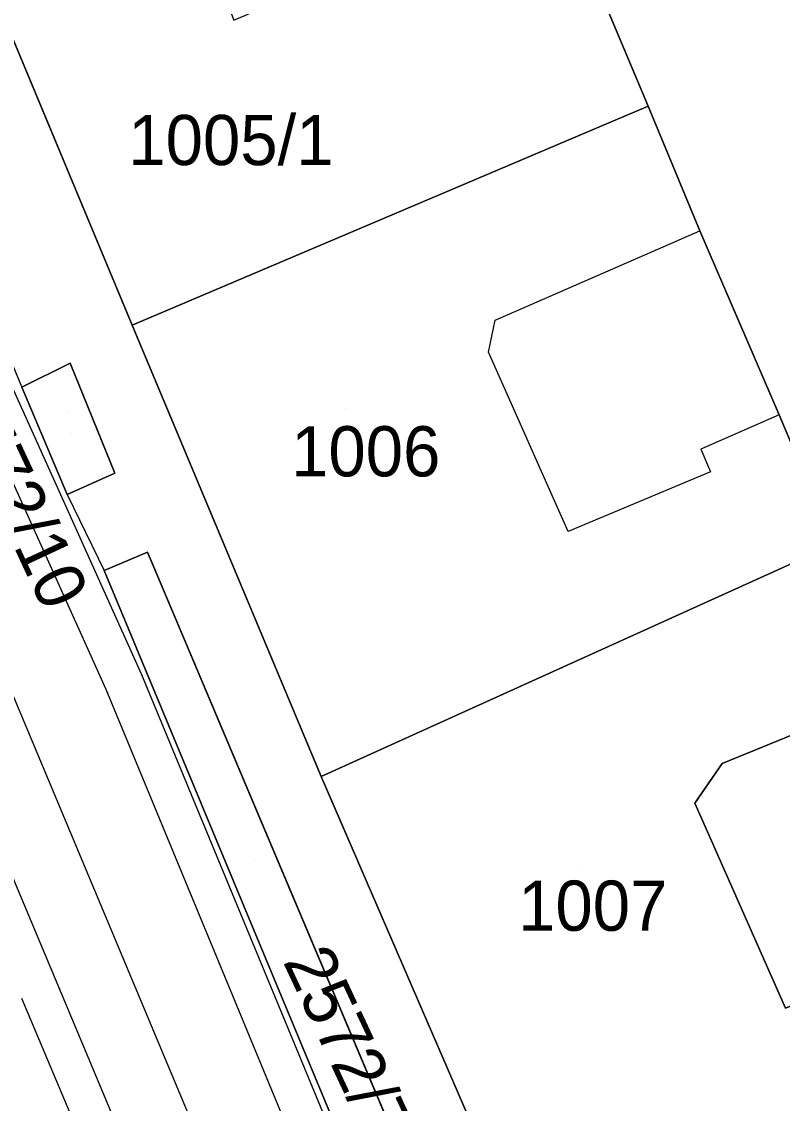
# Model space of a CAD drawing. Extents: x -263423 to -261326, y -1240067 to -1237864.
# Drawn here: x -262485.04 to -262454.72, y -1239580.23 to -1239537.14 of the extents above; entities that cross this region are included whole.
import ezdxf

# ---------------------------------------------------------------- set-up
doc = ezdxf.new("R2010")
doc.units = 0
for name, color, linetype in [('body_kn', 7, 'Continuous'), ('kladpar_druhypozemkov', 7, 'Continuous'), ('kladpar_hranice', 7, 'Continuous'), ('kladpar_parcelnecisla', 7, 'Continuous'), ('kladpar_plochy', 7, 'Continuous'), ('kladpar_sipky', 7, 'Continuous'), ('tarchy_linie', 7, 'Continuous'), ('zappar_hrandruhpozemk', 7, 'Continuous')]:
    doc.layers.add(name, color=color, linetype=linetype)

msp = doc.modelspace()

# ---------------------------------------------------------------- linework, layer by layer
at = {"layer": 'body_kn'}
for p, q in [((-262460.07, -1239540.51), (-262460.07, -1239540.51)), ((-262460.07, -1239540.51), (-262460.07, -1239540.51)), ((-262458.02, -1239545.48), (-262458.02, -1239545.48)), ((-262480.63, -1239549.24), (-262480.63, -1239549.24)), ((-262466.17, -1239549.04), (-262466.17, -1239549.04)), ((-262466.43, -1239550.31), (-262466.43, -1239550.31)), ((-262483.1, -1239550.75), (-262483.1, -1239550.75)), ((-262483.1, -1239550.75), (-262483.1, -1239550.75)), ((-262485.03, -1239551.71), (-262485.03, -1239551.71)), ((-262454.85, -1239552.81), (-262454.85, -1239552.81)), ((-262454.85, -1239552.81), (-262454.85, -1239552.81)), ((-262457.97, -1239554.18), (-262457.97, -1239554.18)), ((-262481.33, -1239555.13), (-262481.33, -1239555.13)), ((-262457.59, -1239555.08), (-262457.59, -1239555.08)), ((-262483.22, -1239555.98), (-262483.22, -1239555.98)), ((-262483.22, -1239555.98), (-262483.22, -1239555.98)), ((-262463.26, -1239557.45), (-262463.26, -1239557.45)), ((-262480.03, -1239558.28), (-262480.03, -1239558.28)), ((-262480.03, -1239558.28), (-262480.03, -1239558.28)), ((-262481.75, -1239559.01), (-262481.75, -1239559.01)), ((-262480.26, -1239563.15), (-262480.26, -1239563.15)), ((-262481.69, -1239563.74), (-262481.69, -1239563.74)), ((-262457.12, -1239566.7), (-262457.12, -1239566.7)), ((-262473.1, -1239567.21), (-262473.1, -1239567.21)), ((-262458.21, -1239568.28), (-262458.21, -1239568.28))]:
    msp.add_line(p, q, dxfattribs=at)
at = {"layer": 'kladpar_druhypozemkov'}
for p, q in [((-262476.21, -1239541.15), (-262476.21, -1239541.15)), ((-262483.23, -1239552.68), (-262483.23, -1239552.68)), ((-262472.14, -1239552.56), (-262472.14, -1239552.56)), ((-262475.77, -1239570.56), (-262475.77, -1239570.56)), ((-262462.84, -1239570.96), (-262462.84, -1239570.96))]:
    msp.add_line(p, q, dxfattribs=at)
at = {"layer": 'kladpar_hranice'}
msp.add_line((-262480.63, -1239549.24), (-262473.1, -1239567.21), dxfattribs=at)
for points in [[(-262463.79, -1239477.61), (-262450.35, -1239507.62), (-262441.08, -1239529.36), (-262440.77, -1239529.93), (-262438.71, -1239534.39), (-262434.48, -1239543.7), (-262432.11, -1239548.8), (-262434.6, -1239549.92), (-262443.89, -1239554.11), (-262452.67, -1239557.97), (-262454.85, -1239552.81), (-262458.02, -1239545.48), (-262460.07, -1239540.51), (-262468.71, -1239519.99), (-262475.4, -1239522.86), (-262475.58, -1239522.41), (-262477.64, -1239517.63), (-262478.01, -1239516.74), (-262479.31, -1239513.62), (-262483.73, -1239503.29), (-262496.46, -1239508.65), (-262496.65, -1239508.73), (-262497.22, -1239508.96), (-262505.62, -1239488.64)], [(-262505.62, -1239488.64), (-262497.22, -1239508.96), (-262491.27, -1239523.62), (-262489.14, -1239528.85), (-262480.63, -1239549.24)], [(-262476.59, -1239537.08), (-262470.87, -1239534.64), (-262471.98, -1239531.9), (-262473.23, -1239528.97), (-262474.47, -1239526.1), (-262475.71, -1239522.98), (-262475.4, -1239522.86), (-262468.71, -1239519.99), (-262460.07, -1239540.51), (-262480.63, -1239549.24), (-262489.14, -1239528.85), (-262487.3, -1239527.97), (-262481.25, -1239525.41), (-262480.07, -1239528.41), (-262478.89, -1239531.28), (-262477.65, -1239534.34), (-262476.59, -1239537.08)], [(-262460.07, -1239540.51), (-262458.02, -1239545.48), (-262454.85, -1239552.81), (-262452.67, -1239557.97), (-262473.1, -1239567.21), (-262480.63, -1239549.24), (-262460.07, -1239540.51)], [(-262483.1, -1239550.75), (-262485.03, -1239551.71), (-262483.22, -1239555.98), (-262481.33, -1239555.13), (-262483.1, -1239550.75)], [(-262483.1, -1239550.75), (-262481.33, -1239555.13), (-262483.22, -1239555.98), (-262485.03, -1239551.71), (-262483.1, -1239550.75)], [(-262442.84, -1239557.67), (-262442.33, -1239557.42), (-262441.5, -1239559.17), (-262440.9, -1239560.42), (-262439.47, -1239563.61), (-262437.1, -1239568.64), (-262437.67, -1239568.89), (-262448.81, -1239574.08), (-262447.07, -1239578.03), (-262450.76, -1239579.78), (-262451.32, -1239578.5), (-262453.29, -1239579.38), (-262453.98, -1239578.04), (-262453.34, -1239577.72), (-262453.97, -1239576.19), (-262454.6, -1239576.44), (-262458.21, -1239568.28), (-262457.12, -1239566.7), (-262453.94, -1239565.4), (-262450.18, -1239563.58), (-262451.12, -1239561.48), (-262447.55, -1239559.86), (-262442.84, -1239557.67)], [(-262480.03, -1239558.28), (-262481.75, -1239559.01), (-262466.29, -1239596.13), (-262464.4, -1239595.24), (-262480.03, -1239558.28)], [(-262480.03, -1239558.28), (-262464.4, -1239595.24), (-262466.29, -1239596.13), (-262481.75, -1239559.01), (-262480.03, -1239558.28)], [(-262452.67, -1239557.97), (-262451.12, -1239561.48), (-262450.18, -1239563.58), (-262453.94, -1239565.4), (-262457.12, -1239566.7), (-262458.21, -1239568.28), (-262454.6, -1239576.44), (-262453.97, -1239576.19), (-262453.34, -1239577.72), (-262453.98, -1239578.04), (-262453.29, -1239579.38), (-262451.32, -1239578.5), (-262450.76, -1239579.78), (-262464.83, -1239586.33), (-262473.1, -1239567.21), (-262452.67, -1239557.97)], [(-262473.1, -1239567.21), (-262464.83, -1239586.33), (-262456.69, -1239605.96)]]:
    msp.add_lwpolyline(points, dxfattribs=at)
at = {"layer": 'kladpar_plochy'}
for p, q in [((-262489.14, -1239528.85), (-262480.63, -1239549.24)), ((-262480.63, -1239549.24), (-262473.1, -1239567.21)), ((-262483.1, -1239550.75), (-262485.03, -1239551.71)), ((-262481.33, -1239555.13), (-262483.1, -1239550.75)), ((-262485.03, -1239551.71), (-262483.22, -1239555.98)), ((-262483.22, -1239555.98), (-262481.33, -1239555.13)), ((-262480.03, -1239558.28), (-262481.75, -1239559.01)), ((-262464.4, -1239595.24), (-262480.03, -1239558.28)), ((-262481.75, -1239559.01), (-262466.29, -1239596.13)), ((-262473.1, -1239567.21), (-262464.83, -1239586.33))]:
    msp.add_line(p, q, dxfattribs=at)
msp.add_lwpolyline([(-262463.79, -1239477.61), (-262450.35, -1239507.62), (-262441.08, -1239529.36), (-262440.77, -1239529.93), (-262438.71, -1239534.39), (-262434.48, -1239543.7), (-262432.11, -1239548.8), (-262434.6, -1239549.92), (-262443.89, -1239554.11), (-262452.67, -1239557.97), (-262454.85, -1239552.81), (-262458.02, -1239545.48), (-262460.07, -1239540.51), (-262468.71, -1239519.99), (-262475.4, -1239522.86), (-262475.58, -1239522.41), (-262477.64, -1239517.63), (-262478.01, -1239516.74), (-262479.31, -1239513.62), (-262483.73, -1239503.29), (-262496.46, -1239508.65), (-262496.65, -1239508.73), (-262497.22, -1239508.96), (-262505.62, -1239488.64)], dxfattribs=at)
for points in [[(-262476.59, -1239537.08), (-262470.87, -1239534.64), (-262471.98, -1239531.9), (-262473.23, -1239528.97), (-262474.47, -1239526.1), (-262475.71, -1239522.98), (-262475.4, -1239522.86), (-262468.71, -1239519.99), (-262460.07, -1239540.51), (-262480.63, -1239549.24), (-262489.14, -1239528.85), (-262487.3, -1239527.97), (-262481.25, -1239525.41), (-262480.07, -1239528.41), (-262478.89, -1239531.28), (-262477.65, -1239534.34)], [(-262460.07, -1239540.51), (-262458.02, -1239545.48), (-262454.85, -1239552.81), (-262452.67, -1239557.97), (-262473.1, -1239567.21), (-262480.63, -1239549.24)], [(-262483.1, -1239550.75), (-262481.33, -1239555.13), (-262483.22, -1239555.98), (-262485.03, -1239551.71)], [(-262442.84, -1239557.67), (-262442.33, -1239557.42), (-262441.5, -1239559.17), (-262440.9, -1239560.42), (-262439.47, -1239563.61), (-262437.1, -1239568.64), (-262437.67, -1239568.89), (-262448.81, -1239574.08), (-262447.07, -1239578.03), (-262450.76, -1239579.78), (-262451.32, -1239578.5), (-262453.29, -1239579.38), (-262453.98, -1239578.04), (-262453.34, -1239577.72), (-262453.97, -1239576.19), (-262454.6, -1239576.44), (-262458.21, -1239568.28), (-262457.12, -1239566.7), (-262453.94, -1239565.4), (-262450.18, -1239563.58), (-262451.12, -1239561.48), (-262447.55, -1239559.86)], [(-262480.03, -1239558.28), (-262464.4, -1239595.24), (-262466.29, -1239596.13), (-262481.75, -1239559.01)], [(-262452.67, -1239557.97), (-262451.12, -1239561.48), (-262450.18, -1239563.58), (-262453.94, -1239565.4), (-262457.12, -1239566.7), (-262458.21, -1239568.28), (-262454.6, -1239576.44), (-262453.97, -1239576.19), (-262453.34, -1239577.72), (-262453.98, -1239578.04), (-262453.29, -1239579.38), (-262451.32, -1239578.5), (-262450.76, -1239579.78), (-262464.83, -1239586.33), (-262473.1, -1239567.21)]]:
    msp.add_lwpolyline(points, close=True, dxfattribs=at)
at = {"layer": 'kladpar_sipky'}
msp.add_line((-262483.09, -1239553.57), (-262483.09, -1239553.57), dxfattribs=at)
at = {"layer": 'tarchy_linie'}
for points in [[(-262469.08, -1239610.15), (-262494.95, -1239548.44), (-262517.38, -1239496.63), (-262520.09, -1239493.6), (-262521.5, -1239487.64), (-262518.83, -1239486.75), (-262518.58, -1239486.67), (-262518.62, -1239486.58), (-262516.73, -1239485.95), (-262515.25, -1239485.46), (-262480.26, -1239563.15), (-262462.48, -1239606.1)], [(-262516.73, -1239485.95), (-262481.69, -1239563.74), (-262463.91, -1239606.7), (-262446.2, -1239649.1), (-262438.81, -1239666.93), (-262406.14, -1239744.9)], [(-262518.83, -1239486.75), (-262517.53, -1239492.26), (-262514.99, -1239495.1), (-262492.38, -1239547.33), (-262466.5, -1239609.07), (-262440.89, -1239670.78), (-262406.6, -1239752.42), (-262414.77, -1239756.05)]]:
    msp.add_lwpolyline(points, dxfattribs=at)
at = {"layer": 'zappar_hrandruhpozemk'}
for p, q in [((-262498.34, -1239519.97), (-262485.03, -1239551.71)), ((-262463.26, -1239557.45), (-262466.43, -1239550.31)), ((-262483.22, -1239555.98), (-262481.75, -1239559.01)), ((-262485.05, -1239576.04), (-262481.16, -1239585.25))]:
    msp.add_line(p, q, dxfattribs=at)
for points in [[(-262466.43, -1239550.31), (-262466.17, -1239549.04), (-262458.02, -1239545.48)], [(-262454.85, -1239552.81), (-262457.97, -1239554.18), (-262457.59, -1239555.08), (-262463.26, -1239557.45)]]:
    msp.add_lwpolyline(points, dxfattribs=at)

# ---------------------------------------------------------------- texts
at = {"layer": 'kladpar_parcelnecisla'}
for s, p in [('1005/1', (-262480.789, -1239542.86)), ('1006', (-262474.303, -1239555.26)), ('1007', (-262465.256, -1239573.36))]:
    msp.add_text(s, height=2, dxfattribs=at).set_placement(p)
for s, p in [('2572/10', (-262488.206, -1239551.96)), ('2572/7', (-262474.643, -1239574.576))]:
    msp.add_text(s, height=2, rotation=295, dxfattribs=at).set_placement(p)

doc.saveas('drawing.dxf')
